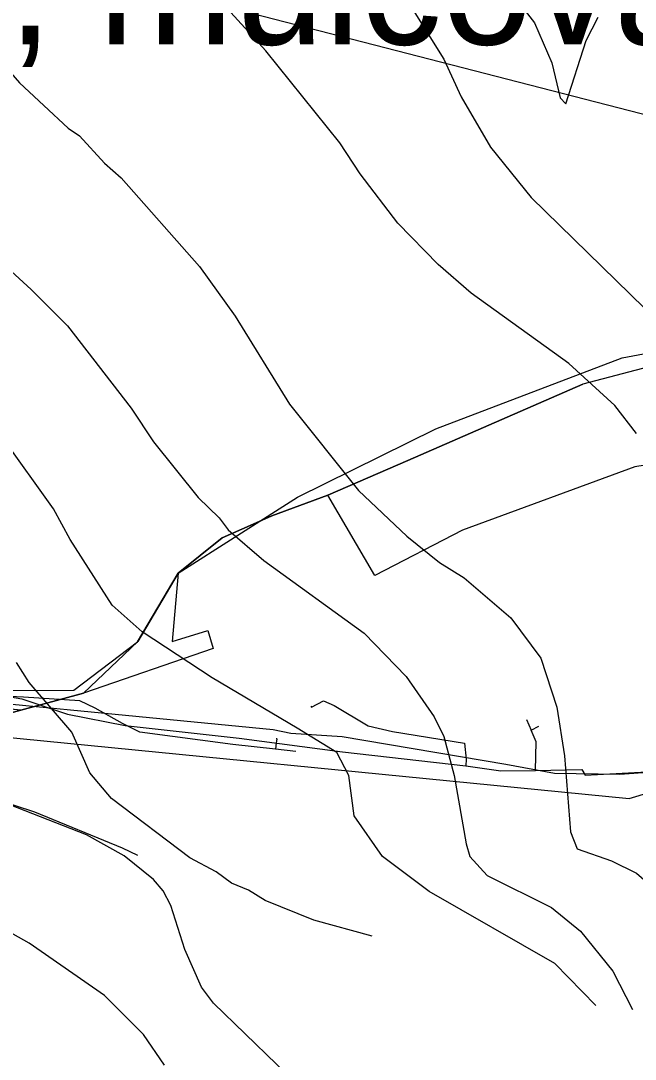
# Model space of a CAD drawing. Extents: x -662620 to -656370, y -1067090 to -1062990.
# Drawn here: x -660465.3 to -660339.1, y -1066435.3 to -1066222.1 of the extents above; entities that cross this region are included whole.
import ezdxf

# ---------------------------------------------------------------- set-up
doc = ezdxf.new("R2010")
doc.units = 0
for name, color, linetype in [('Agrotechnicka_opatreni_hrazkovani_a_dulkovani__mulcovani', 7, 'Continuous'), ('CHRANENE_LOZISKOVE_UZEMI', 7, 'Continuous'), ('HRANICE_KATASTRÁLNÍHO_ÚZEMÍ', 7, 'Continuous'), ('OBVOD_PÚ', 7, 'Continuous'), ('ORNÁ_PŮDA_-_STÁVAJÍCÍ', 7, 'Continuous'), ('PLYNOVOD_-_STL', 7, 'Continuous'), ('SDELOVACÍ_VEDENÍ_-_PODZEMNÍ', 7, 'Continuous'), ('SILNICE_II__TŘÍDY_A_III__TŘÍDY', 7, 'Continuous'), ('VRSTEVNICE_ZDŮRAZNĚNÁ', 7, 'Continuous'), ('VRSTEVNICE_ZÁKLADNÍ', 7, 'Continuous')]:
    doc.layers.add(name, color=color, linetype=linetype)

msp = doc.modelspace()

# ---------------------------------------------------------------- linework, layer by layer
at = {"layer": 'Agrotechnicka_opatreni_hrazkovani_a_dulkovani__mulcovani'}
msp.add_lwpolyline([(-660545.38, -1066106.74), (-660576.6, -1066331.93), (-660575.4, -1066358.82), (-660563.6, -1066358.5), (-660511.47, -1066359.74), (-660454.36, -1066359.57), (-660441.3, -1066349.6), (-660433, -1066335.5), (-660408.5, -1066319.9), (-660380.1, -1066305.9), (-660341.8, -1066291.3), (-660316.6, -1066286.6)], dxfattribs=at)
at = {"layer": 'CHRANENE_LOZISKOVE_UZEMI'}
msp.add_lwpolyline([(-660666.2, -1066156.57), (-660244.64, -1066265.17)], dxfattribs=at)
at = {"layer": 'HRANICE_KATASTRÁLNÍHO_ÚZEMÍ'}
msp.add_lwpolyline([(-660318.01, -1066310.25), (-660339.25, -1066313.68), (-660374.62, -1066326.69), (-660392.62, -1066335.97), (-660402.27, -1066319.5), (-660413.73, -1066323.72), (-660417.56, -1066325.48), (-660423.94, -1066328.29), (-660432.99, -1066335.54), (-660434.21, -1066349.53), (-660426.89, -1066347.3), (-660425.77, -1066350.95), (-660452.41, -1066360.14), (-660465.24, -1066363.61), (-660471.38, -1066365.26)], dxfattribs=at)
at = {"layer": 'OBVOD_PÚ'}
for points in [[(-660335.06, -1066292.83), (-660349.91, -1066296.73)], [(-660385.82, -1066312.36), (-660349.91, -1066296.73)], [(-660402.27, -1066319.5), (-660385.82, -1066312.36)], [(-660413.73, -1066323.72), (-660402.27, -1066319.5)], [(-660417.56, -1066325.48), (-660413.73, -1066323.72)], [(-660423.94, -1066328.29), (-660417.56, -1066325.48)], [(-660432.99, -1066335.54), (-660423.94, -1066328.29)], [(-660441.28, -1066349.55), (-660432.99, -1066335.54)], [(-660441.28, -1066349.55), (-660452.41, -1066360.14)], [(-660465.24, -1066363.61), (-660452.41, -1066360.14)], [(-660471.38, -1066365.26), (-660465.24, -1066363.61)]]:
    msp.add_lwpolyline(points, dxfattribs=at)
at = {"layer": 'ORNÁ_PŮDA_-_STÁVAJÍCÍ'}
for p, q in [((-660335.06, -1066292.83), (-660349.91, -1066296.73)), ((-660349.91, -1066296.73), (-660385.82, -1066312.36)), ((-660385.82, -1066312.36), (-660402.27, -1066319.5)), ((-660402.27, -1066319.5), (-660413.73, -1066323.72)), ((-660413.73, -1066323.72), (-660417.56, -1066325.48)), ((-660417.56, -1066325.48), (-660423.94, -1066328.29)), ((-660423.94, -1066328.29), (-660432.99, -1066335.54)), ((-660432.99, -1066335.54), (-660441.28, -1066349.55)), ((-660441.28, -1066349.55), (-660452.41, -1066360.14)), ((-660452.41, -1066360.14), (-660465.28, -1066363.62)), ((-660465.28, -1066363.62), (-660489.16, -1066361.39))]:
    msp.add_line(p, q, dxfattribs=at)
msp.add_lwpolyline([(-660335.06, -1066292.83), (-660349.91, -1066296.73), (-660385.82, -1066312.36), (-660402.27, -1066319.5), (-660413.73, -1066323.72), (-660417.56, -1066325.48), (-660423.94, -1066328.29), (-660432.99, -1066335.54), (-660441.28, -1066349.55), (-660452.41, -1066360.14), (-660465.28, -1066363.62), (-660489.16, -1066361.39)], dxfattribs=at)
at = {"layer": 'PLYNOVOD_-_STL'}
for points in [[(-660408.79, -1066372.15), (-660412.96, -1066371.63), (-660421.75, -1066370.69), (-660440.85, -1066368.17), (-660444.42, -1066366.35), (-660450, -1066363.25), (-660453.19, -1066361.72), (-660464.7, -1066361), (-660472.12, -1066360.6), (-660488.18, -1066360.42), (-660505.28, -1066359.61), (-660519.89, -1066358.72), (-660523.77, -1066359.27), (-660529.05, -1066360.96), (-660530.4, -1066361.11)], [(-660530.4, -1066361.11), (-660530.41, -1066361.89), (-660530.05, -1066368.86), (-660530.02, -1066370.44), (-660530, -1066371.88), (-660507.92, -1066373.68), (-660491.6, -1066375.75), (-660478.64, -1066379.21), (-660462.44, -1066384.49), (-660444.49, -1066391.89), (-660441.31, -1066393.41)], [(-660412.73, -1066369.6), (-660412.82, -1066370.36), (-660412.96, -1066371.63)], [(-660412.73, -1066369.6), (-660412.7, -1066369.38)]]:
    msp.add_lwpolyline(points, dxfattribs=at)
at = {"layer": 'SDELOVACÍ_VEDENÍ_-_PODZEMNÍ'}
for points in [[(-660626.67, -1066351.69), (-660617.32, -1066351.91), (-660602.78, -1066352.13), (-660580.79, -1066352.36), (-660557.69, -1066352.69), (-660531.27, -1066352.9), (-660522.6, -1066355.57), (-660504.85, -1066357.48), (-660491.97, -1066357.17), (-660487.93, -1066358.67), (-660476.35, -1066359.31), (-660465.09, -1066361.34), (-660455.7, -1066364.47), (-660443.82, -1066366.82), (-660420.46, -1066369.4), (-660399.26, -1066372.2), (-660373.91, -1066375.07)], [(-660626.67, -1066351.69), (-660617.32, -1066351.91), (-660602.78, -1066352.13), (-660580.79, -1066352.36), (-660557.69, -1066352.69), (-660531.27, -1066352.9), (-660522.6, -1066355.57), (-660504.85, -1066357.48), (-660491.97, -1066357.17), (-660487.93, -1066358.67), (-660476.35, -1066359.31), (-660465.09, -1066361.34), (-660455.7, -1066364.47), (-660443.82, -1066366.82), (-660420.46, -1066369.4), (-660399.26, -1066372.2), (-660373.91, -1066375.07)], [(-660626.67, -1066351.69), (-660617.32, -1066351.91), (-660602.78, -1066352.13), (-660580.79, -1066352.36), (-660557.69, -1066352.69), (-660531.27, -1066352.9), (-660522.6, -1066355.57), (-660504.85, -1066357.48), (-660491.97, -1066357.17), (-660487.93, -1066358.67), (-660476.35, -1066359.31), (-660465.09, -1066361.34), (-660455.7, -1066364.47), (-660443.82, -1066366.82), (-660420.46, -1066369.4), (-660399.26, -1066372.2), (-660373.91, -1066375.07)], [(-660626.67, -1066351.69), (-660617.32, -1066351.91), (-660602.78, -1066352.13), (-660580.79, -1066352.36), (-660557.69, -1066352.69), (-660531.27, -1066352.9), (-660522.6, -1066355.57), (-660504.85, -1066357.48), (-660491.97, -1066357.17), (-660487.93, -1066358.67), (-660476.35, -1066359.31), (-660465.09, -1066361.34), (-660455.7, -1066364.47), (-660443.82, -1066366.82), (-660420.46, -1066369.4), (-660399.26, -1066372.2), (-660373.91, -1066375.07)], [(-660499.57, -1066359.27), (-660413.45, -1066367.61), (-660409.87, -1066368.39), (-660399.31, -1066369.02)], [(-660499.57, -1066359.27), (-660413.45, -1066367.61), (-660409.87, -1066368.39), (-660399.31, -1066369.02)], [(-660405.71, -1066362.82), (-660405.59, -1066363), (-660403.16, -1066361.72), (-660400.94, -1066362.71), (-660393.98, -1066366.83), (-660388.96, -1066368), (-660374.17, -1066370.4), (-660373.83, -1066373.69), (-660373.91, -1066375.07)], [(-660405.71, -1066362.82), (-660405.59, -1066363), (-660403.16, -1066361.72), (-660400.94, -1066362.71), (-660393.98, -1066366.83), (-660388.96, -1066368), (-660374.17, -1066370.4), (-660373.83, -1066373.69), (-660373.91, -1066375.07)], [(-660399.31, -1066369.02), (-660365.69, -1066374.74), (-660355.7, -1066376.54), (-660342.34, -1066376.79), (-660335.68, -1066376.32), (-660314.82, -1066369.92), (-660290.04, -1066361.5), (-660289.48, -1066375.58), (-660276.65, -1066373.64), (-660277.16, -1066369.34), (-660274.25, -1066370.96), (-660270.6, -1066375.44), (-660269.73, -1066383.47), (-660273.33, -1066403.88), (-660272.96, -1066415.88), (-660268.99, -1066434.07), (-660259.57, -1066450.79)], [(-660399.31, -1066369.02), (-660365.69, -1066374.74), (-660355.7, -1066376.54), (-660342.34, -1066376.79), (-660335.68, -1066376.32), (-660314.82, -1066369.92), (-660290.04, -1066361.5), (-660289.48, -1066375.58), (-660276.65, -1066373.64), (-660277.16, -1066369.34), (-660274.25, -1066370.96), (-660270.6, -1066375.44), (-660269.73, -1066383.47), (-660273.33, -1066403.88), (-660272.96, -1066415.88), (-660268.99, -1066434.07), (-660259.57, -1066450.79)], [(-660359.59, -1066376.02), (-660350.14, -1066375.85), (-660349.44, -1066376.99), (-660336.73, -1066376.3), (-660335.93, -1066376.71), (-660335.09, -1066376.58), (-660334.45, -1066375.43), (-660326.98, -1066373.64), (-660311.15, -1066368.55), (-660298.99, -1066364.59), (-660298.55, -1066365.52), (-660295.72, -1066373.09), (-660295.33, -1066374.83), (-660292.24, -1066374.43)], [(-660359.59, -1066376.02), (-660350.14, -1066375.85), (-660349.44, -1066376.99), (-660336.73, -1066376.3), (-660335.93, -1066376.71), (-660335.09, -1066376.58), (-660334.45, -1066375.43), (-660326.98, -1066373.64), (-660311.15, -1066368.55), (-660298.99, -1066364.59), (-660298.55, -1066365.52), (-660295.72, -1066373.09), (-660295.33, -1066374.83), (-660292.24, -1066374.43)], [(-660361.48, -1066365.59), (-660360.53, -1066367.76)], [(-660361.48, -1066365.59), (-660360.53, -1066367.76)], [(-660360.53, -1066367.76), (-660358.9, -1066366.94)], [(-660360.53, -1066367.76), (-660358.9, -1066366.94)], [(-660359.59, -1066376.02), (-660359.47, -1066370.14), (-660360.53, -1066367.76)], [(-660359.59, -1066376.02), (-660359.47, -1066370.14), (-660360.53, -1066367.76)], [(-660373.91, -1066375.07), (-660366.7, -1066376.1), (-660359.59, -1066376.02)], [(-660373.91, -1066375.07), (-660366.7, -1066376.1), (-660359.59, -1066376.02)]]:
    msp.add_lwpolyline(points, dxfattribs=at)
at = {"layer": 'SILNICE_II__TŘÍDY_A_III__TŘÍDY'}
msp.add_lwpolyline([(-660727.44, -1066329.77), (-660601.37, -1066369.96), (-660592.78, -1066365.99), (-660577.74, -1066363.85), (-660483.51, -1066367.65), (-660340.37, -1066381.77), (-660272.33, -1066361.23), (-660255, -1066340.04), (-660228.04, -1066280.99), (-660222.26, -1066260.45), (-660220.98, -1066232.85), (-660225.47, -1066211.66), (-660239.59, -1066191.12), (-660260.13, -1066174.43), (-660283.24, -1066165.45), (-660400.07, -1066141.05), (-660425.74, -1066126.29), (-660443.72, -1066095.48), (-660468.75, -1065994.7), (-660462.97, -1065827.16)], dxfattribs=at)
at = {"layer": 'VRSTEVNICE_ZDŮRAZNĚNÁ'}
for points in [[(-660369.55, -1066209.95), (-660359.8, -1066222.56), (-660356.28, -1066230.78), (-660354.53, -1066237.97), (-660353.4, -1066239.2), (-660349.19, -1066226.19), (-660346.76, -1066221.41)], [(-660347.21, -1066424.23), (-660355.65, -1066415.61), (-660381.45, -1066400.85), (-660391.05, -1066393.68), (-660396.83, -1066385.31), (-660397.93, -1066377.06), (-660400.38, -1066372.32), (-660408.53, -1066367.31), (-660426.02, -1066356.99), (-660440.35, -1066347.53), (-660446.51, -1066342.09), (-660455.11, -1066328.62), (-660458.55, -1066322.31), (-660469.01, -1066307.69)]]:
    msp.add_lwpolyline(points, dxfattribs=at)
at = {"layer": 'VRSTEVNICE_ZÁKLADNÍ'}
for points in [[(-660338.88, -1066306.83), (-660343.32, -1066301.1), (-660352.78, -1066292.5), (-660372.85, -1066278.02), (-660379.58, -1066272.15), (-660387.89, -1066263.69), (-660395.63, -1066253.52), (-660399.79, -1066247.21), (-660414.98, -1066228.29), (-660429.31, -1066212.53), (-660438.77, -1066203.07), (-660442.35, -1066200.35), (-660448.8, -1066196.76), (-660455.54, -1066194.33), (-660467, -1066191.46), (-660475.6, -1066188.31), (-660481.19, -1066185.59), (-660486.21, -1066181.86), (-660492.37, -1066174.41), (-660499.68, -1066161.79), (-660502.26, -1066155.49)], [(-660338.88, -1066306.83), (-660343.32, -1066301.1), (-660352.78, -1066292.5), (-660372.85, -1066278.02), (-660379.58, -1066272.15), (-660387.89, -1066263.69), (-660395.63, -1066253.52), (-660399.79, -1066247.21), (-660414.98, -1066228.29), (-660429.31, -1066212.53), (-660438.77, -1066203.07), (-660442.35, -1066200.35), (-660448.8, -1066196.76), (-660455.54, -1066194.33), (-660467, -1066191.46), (-660475.6, -1066188.31), (-660481.19, -1066185.59), (-660486.21, -1066181.86), (-660492.37, -1066174.41), (-660499.68, -1066161.79), (-660502.26, -1066155.49)], [(-660386.46, -1066217.12), (-660378.44, -1066230.01)], [(-660386.46, -1066217.12), (-660378.44, -1066230.01)], [(-660479.47, -1066218.83), (-660465.57, -1066234.89), (-660455.54, -1066244.2), (-660453.25, -1066245.78), (-660448.09, -1066251.37), (-660444.65, -1066254.38)], [(-660479.47, -1066218.83), (-660465.57, -1066234.89), (-660455.54, -1066244.2), (-660453.25, -1066245.78), (-660448.09, -1066251.37), (-660444.65, -1066254.38)], [(-660378.44, -1066230.01), (-660374.85, -1066237.75), (-660368.83, -1066248.07), (-660360.52, -1066258.39), (-660331.43, -1066286.77), (-660323.69, -1066295.94), (-660317.96, -1066304.54), (-660311.51, -1066318.87), (-660308.35, -1066330.34), (-660306.78, -1066341.8), (-660305.92, -1066360.15), (-660304.2, -1066378.2), (-660299.9, -1066404), (-660295.89, -1066424.64), (-660293.3, -1066453.01)], [(-660378.44, -1066230.01), (-660374.85, -1066237.75), (-660368.83, -1066248.07), (-660360.52, -1066258.39), (-660331.43, -1066286.77), (-660323.69, -1066295.94), (-660317.96, -1066304.54), (-660311.51, -1066318.87), (-660308.35, -1066330.34), (-660306.78, -1066341.8), (-660305.92, -1066360.15), (-660304.2, -1066378.2), (-660299.9, -1066404), (-660295.89, -1066424.64), (-660293.3, -1066453.01)], [(-660444.65, -1066254.38), (-660428.6, -1066272.58), (-660421.29, -1066282.75), (-660410.11, -1066300.81), (-660395.92, -1066318.58), (-660386.03, -1066327.9), (-660379.3, -1066333.34), (-660374.28, -1066336.5), (-660364.68, -1066344.67), (-660358.51, -1066352.98), (-660355.22, -1066363.01), (-660353.64, -1066373.04), (-660352.43, -1066388.59), (-660351.06, -1066392.1), (-660344.04, -1066394.54), (-660338.88, -1066397.12), (-660329.99, -1066404.86), (-660322.11, -1066417.19), (-660317.81, -1066427.79), (-660314.66, -1066438.11)], [(-660444.65, -1066254.38), (-660428.6, -1066272.58), (-660421.29, -1066282.75), (-660410.11, -1066300.81), (-660395.92, -1066318.58), (-660386.03, -1066327.9), (-660379.3, -1066333.34), (-660374.28, -1066336.5), (-660364.68, -1066344.67), (-660358.51, -1066352.98), (-660355.22, -1066363.01), (-660353.64, -1066373.04), (-660352.43, -1066388.59), (-660351.06, -1066392.1), (-660344.04, -1066394.54), (-660338.88, -1066397.12), (-660329.99, -1066404.86), (-660322.11, -1066417.19), (-660317.81, -1066427.79), (-660314.66, -1066438.11)], [(-660478.04, -1066263.69), (-660463.14, -1066277.31), (-660455.68, -1066284.76), (-660442.64, -1066301.67), (-660438.06, -1066308.55), (-660428.88, -1066320.02), (-660424.58, -1066324.17), (-660422.72, -1066326.61), (-660415.41, -1066332.91), (-660394.77, -1066347.82), (-660386.17, -1066356.71), (-660380.44, -1066365.02), (-660378.44, -1066369.03), (-660376.29, -1066377.06), (-660373.85, -1066391.1), (-660373.09, -1066393.71), (-660369.55, -1066397.55), (-660356.36, -1066404.14), (-660350.35, -1066409.02), (-660343.75, -1066417.19), (-660339.74, -1066425.07)], [(-660478.04, -1066263.69), (-660463.14, -1066277.31), (-660455.68, -1066284.76), (-660442.64, -1066301.67), (-660438.06, -1066308.55), (-660428.88, -1066320.02), (-660424.58, -1066324.17), (-660422.72, -1066326.61), (-660415.41, -1066332.91), (-660394.77, -1066347.82), (-660386.17, -1066356.71), (-660380.44, -1066365.02), (-660378.44, -1066369.03), (-660376.29, -1066377.06), (-660373.85, -1066391.1), (-660373.09, -1066393.71), (-660369.55, -1066397.55), (-660356.36, -1066404.14), (-660350.35, -1066409.02), (-660343.75, -1066417.19), (-660339.74, -1066425.07)], [(-660393.18, -1066410.03), (-660405.09, -1066406.72), (-660415.12, -1066402.71), (-660418.56, -1066400.56), (-660422, -1066399.13), (-660425.16, -1066396.83), (-660430.6, -1066393.97), (-660446.65, -1066381.79), (-660451.1, -1066376.48), (-660454.82, -1066368.17), (-660463.57, -1066357.99), (-660466.15, -1066353.84)], [(-660393.18, -1066410.03), (-660405.09, -1066406.72), (-660415.12, -1066402.71), (-660418.56, -1066400.56), (-660422, -1066399.13), (-660425.16, -1066396.83), (-660430.6, -1066393.97), (-660446.65, -1066381.79), (-660451.1, -1066376.48), (-660454.82, -1066368.17), (-660463.57, -1066357.99), (-660466.15, -1066353.84)], [(-660406.24, -1066442.7), (-660425.73, -1066423.78), (-660428.17, -1066420.48), (-660431.61, -1066412.74), (-660434.47, -1066403.71), (-660436.05, -1066400.7), (-660438.06, -1066398.41), (-660444.07, -1066393.54), (-660451.81, -1066389.24), (-660473.88, -1066380.64)], [(-660406.24, -1066442.7), (-660425.73, -1066423.78), (-660428.17, -1066420.48), (-660431.61, -1066412.74), (-660434.47, -1066403.71), (-660436.05, -1066400.7), (-660438.06, -1066398.41), (-660444.07, -1066393.54), (-660451.81, -1066389.24), (-660473.88, -1066380.64)], [(-660435.76, -1066436.53), (-660440.06, -1066430.23), (-660448.09, -1066422.2), (-660463.57, -1066411.45), (-660471.3, -1066407.15), (-660479.9, -1066403.14), (-660497.1, -1066396.69), (-660525.77, -1066388.38), (-660548.7, -1066384.8), (-660567.33, -1066384.8), (-660578.79, -1066386.66), (-660589.11, -1066389.95), (-660593.7, -1066392.25), (-660604.02, -1066396.26), (-660617.77, -1066399.7), (-660626.72, -1066403.32), (-660636.69, -1066412.74), (-660641.28, -1066418.04), (-660653.32, -1066430.37), (-660663.78, -1066440.26)], [(-660435.76, -1066436.53), (-660440.06, -1066430.23), (-660448.09, -1066422.2), (-660463.57, -1066411.45), (-660471.3, -1066407.15), (-660479.9, -1066403.14), (-660497.1, -1066396.69), (-660525.77, -1066388.38), (-660548.7, -1066384.8), (-660567.33, -1066384.8), (-660578.79, -1066386.66), (-660589.11, -1066389.95), (-660593.7, -1066392.25), (-660604.02, -1066396.26), (-660617.77, -1066399.7), (-660626.72, -1066403.32), (-660636.69, -1066412.74), (-660641.28, -1066418.04), (-660653.32, -1066430.37), (-660663.78, -1066440.26)]]:
    msp.add_lwpolyline(points, dxfattribs=at)

# ---------------------------------------------------------------- texts
at = {"layer": 'Agrotechnicka_opatreni_hrazkovani_a_dulkovani__mulcovani'}
msp.add_text('PEO 2, mulčování', height=25, dxfattribs=at).set_placement((-660566.47, -1066227))

doc.saveas('drawing.dxf')
